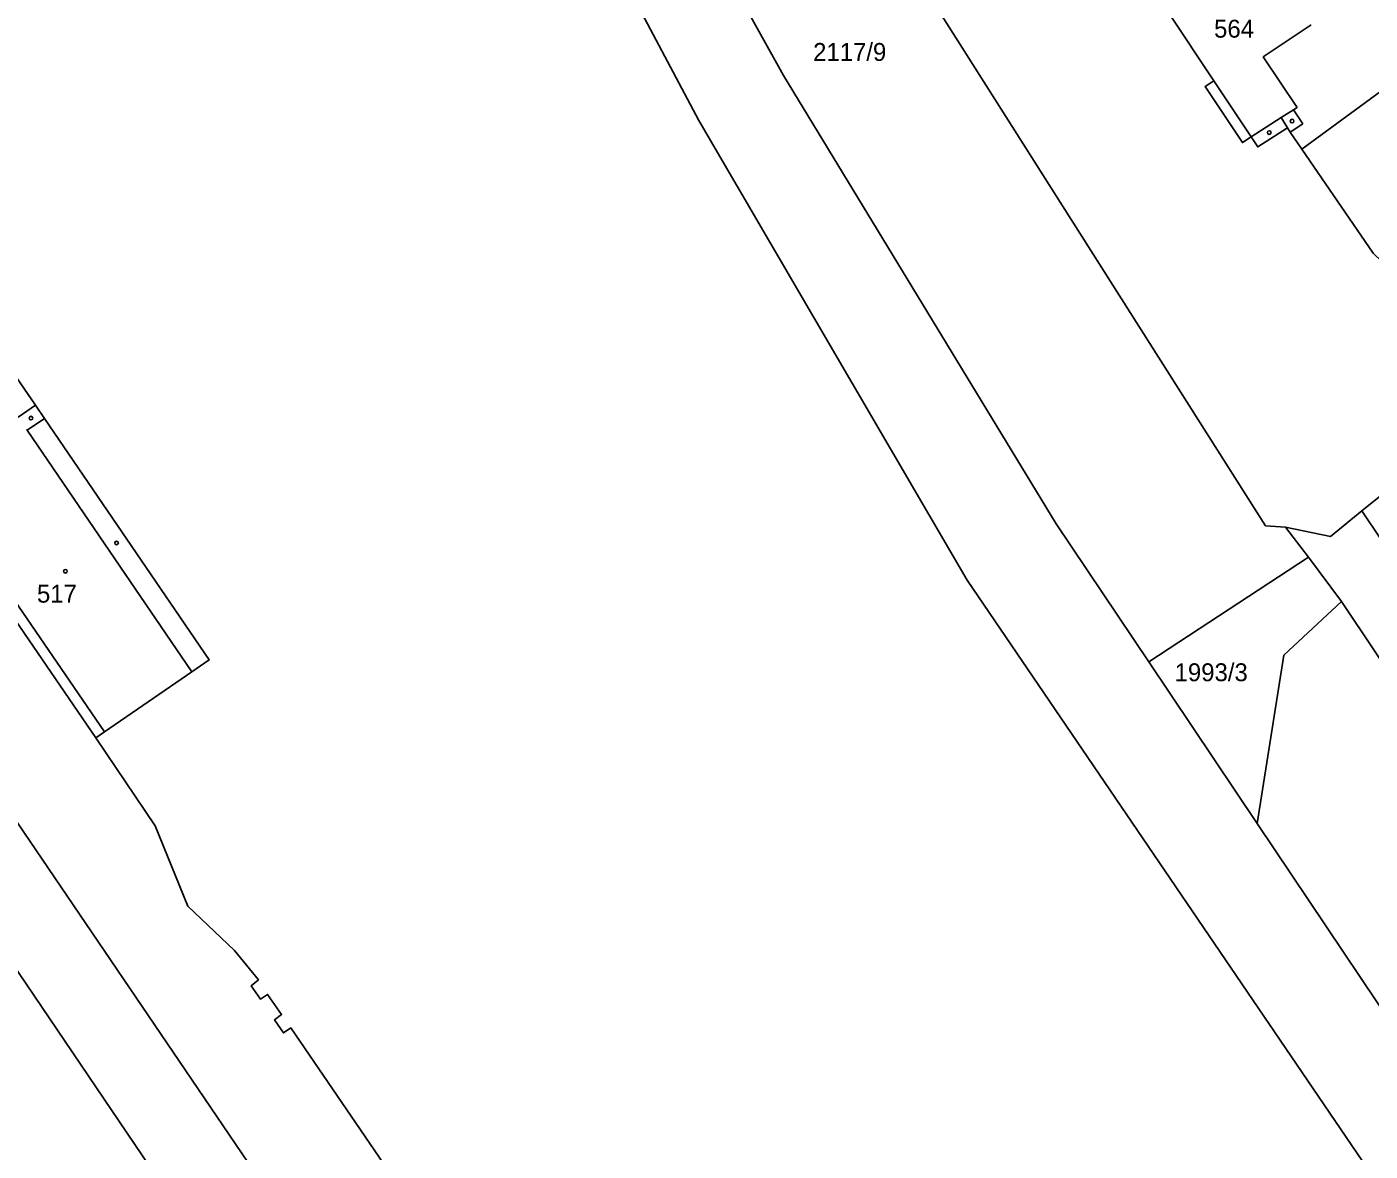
# Model space of a CAD drawing. Extents: x -679220 to -673243, y -1075091 to -1066557.
# Drawn here: x -676064.1 to -675936.5, y -1071215.3 to -1071108.5 of the extents above; entities that cross this region are included whole.
import ezdxf

# ---------------------------------------------------------------- set-up
doc = ezdxf.new("R2010")
doc.units = 0
for name, color, linetype in [('Hranice parcel', 7, 'Continuous'), ('Parcelní čísla', 7, 'Continuous'), ('Poz předměty', 7, 'Continuous'), ('Vnitřní kresba', 7, 'Continuous'), ('Značky budov', 7, 'Continuous')]:
    doc.layers.add(name, color=color, linetype=linetype)

msp = doc.modelspace()

# ---------------------------------------------------------------- linework, layer by layer
at = {"layer": 'Hranice parcel'}
for p, q in [((-675942.94, -1071120.09), (-675932.68, -1071112.54)), ((-676074.94, -1071127.48), (-676063.28, -1071144.43)), ((-675942.33, -1071158.89), (-675957.49, -1071168.83)), ((-675942.33, -1071158.89), (-675939.18, -1071163.09)), ((-675947.18, -1071184.19), (-675957.49, -1071168.83))]:
    msp.add_line(p, q, dxfattribs=at)
for points in [[(-675828.15, -1071376.24), (-675863.07, -1071324.61), (-675918.9, -1071243.14), (-675974.74, -1071161.07), (-676000.25, -1071117.38), (-676033.26, -1071055.17), (-676034.84, -1071052.11), (-676046.89, -1071024.68), (-676041.61, -1071015.35)], [(-676024.76, -1071036.83), (-675978.54, -1071105.19), (-675946.4, -1071155.9), (-675944.49, -1071156.03), (-675942.33, -1071158.89)], [(-675957.49, -1071168.83), (-675966.29, -1071155.7), (-675992.19, -1071113.09), (-676010.65, -1071079.94), (-676029.67, -1071040.27)], [(-675942.94, -1071120.09), (-675944.05, -1071118.48), (-675944.31, -1071118.07), (-675947.14, -1071119.88), (-675947.76, -1071118.92), (-675948.59, -1071119.48), (-675952.14, -1071114.15), (-675951.31, -1071113.6), (-675955.59, -1071107.17), (-675958.76, -1071102.66), (-675955.62, -1071100.59)], [(-675920.61, -1071128.97), (-675927.76, -1071138.09), (-675936.16, -1071129.99), (-675942.94, -1071120.09)], [(-676103.35, -1071142.45), (-676096.46, -1071137.77), (-676028.85, -1071237.39)], [(-676074.08, -1071151.93), (-676073.26, -1071151.36), (-676076.02, -1071147.34), (-676067.55, -1071141.71), (-676064.93, -1071145.56), (-676063.28, -1071144.43)], [(-676035.5, -1071241.81), (-676092.07, -1071158.2), (-676094.95, -1071154.67), (-676098.88, -1071149.06), (-676103.35, -1071142.45)], [(-676063.28, -1071144.43), (-676062.42, -1071145.69), (-676046.78, -1071168.65), (-676048.43, -1071169.77), (-676056.71, -1071175.48), (-676057.54, -1071176.05)], [(-676057.54, -1071176.05), (-676073.33, -1071153.02), (-676074.08, -1071151.93)], [(-675947.18, -1071184.19), (-675944.66, -1071168.18), (-675939.18, -1071163.09)], [(-675939.18, -1071163.09), (-675890.69, -1071235.61), (-675858.57, -1071281.49)], [(-676057.54, -1071176.05), (-676051.91, -1071184.4), (-676048.82, -1071192.06), (-676044.36, -1071196.27), (-676042.1, -1071199.04), (-676042.78, -1071199.61), (-676041.89, -1071200.9), (-676041.23, -1071200.44), (-676039.9, -1071202.36), (-676040.58, -1071202.86), (-676039.72, -1071204.1), (-676039.03, -1071203.62), (-676020.06, -1071231.4)], [(-675872.68, -1071294.91), (-675911.27, -1071237.74), (-675947.18, -1071184.19)]]:
    msp.add_lwpolyline(points, dxfattribs=at)
at = {"layer": 'Poz předměty'}
msp.add_line((-675937.24, -1071154.49), (-675908.88, -1071197.05), dxfattribs=at)
at = {"layer": 'Vnitřní kresba'}
for p, q in [((-675942.07, -1071108.29), (-675946.61, -1071111.31)), ((-675946.61, -1071111.31), (-675943.4, -1071116.13)), ((-675951.31, -1071113.6), (-675947.76, -1071118.92)), ((-675944.91, -1071117.1), (-675943.74, -1071116.35)), ((-675943.74, -1071116.35), (-675943.4, -1071116.13)), ((-675942.87, -1071117.7), (-675943.74, -1071116.35)), ((-675947.76, -1071118.92), (-675944.91, -1071117.1)), ((-675944.91, -1071117.1), (-675944.31, -1071118.07)), ((-675944.05, -1071118.48), (-675942.87, -1071117.7)), ((-676064.07, -1071146.82), (-676062.42, -1071145.69)), ((-676064.13, -1071146.74), (-676064.07, -1071146.82)), ((-676064.07, -1071146.82), (-676048.43, -1071169.77)), ((-676056.71, -1071175.48), (-676072.51, -1071152.46)), ((-675937.24, -1071154.49), (-675935.01, -1071152.68)), ((-675940.22, -1071156.9), (-675937.24, -1071154.49)), ((-675944.49, -1071156.03), (-675940.22, -1071156.9))]:
    msp.add_line(p, q, dxfattribs=at)
at = {"layer": 'Značky budov'}
for centre in [(-675943.88, -1071117.43), (-675946.05, -1071118.52), (-676063.71, -1071145.66), (-676055.58, -1071157.53), (-676060.44, -1071160.22)]:
    msp.add_circle(centre, 0.175, dxfattribs=at)

# ---------------------------------------------------------------- texts
at = {"layer": 'Parcelní čísla'}
for s, p in [('564', (-675951.29, -1071109.5)), ('2117/9', (-675989.39, -1071111.71)), ('517', (-676063.14, -1071163.2)), ('1993/3', (-675955.04, -1071170.67))]:
    msp.add_text(s, height=1.7, dxfattribs=at).set_placement(p)

doc.saveas('drawing.dxf')
